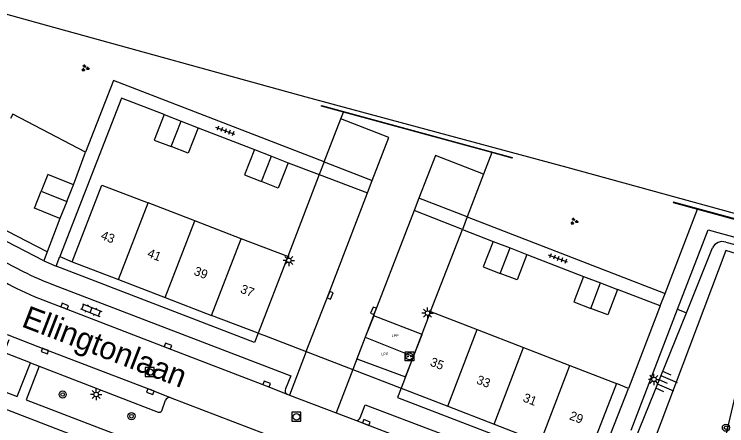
# Model space of a CAD drawing. Extents: x 132999 to 136000, y 398499 to 400501.
# Drawn here: x 134694.9 to 134774.1, y 398998.8 to 399044.6 of the extents above; entities that cross this region are included whole.
import ezdxf

# ---------------------------------------------------------------- set-up
doc = ezdxf.new("R2010")
doc.units = 0
for name, color, linetype in [('bp-grn-parkeervak', 7, 'Continuous'), ('gg-afsc-hekwerk', 7, 'Continuous'), ('gg-anno-huisnummerreeks BGT', 7, 'Continuous'), ('gg-anno-openbare ruimte label', 7, 'Continuous'), ('gg-bbg-bijgebouw', 7, 'Continuous'), ('gg-bbg-hoofdgebouw', 7, 'Continuous'), ('gg-bbg-tussenscheiding', 7, 'Continuous'), ('gg-knt-BGT kruinlijn', 7, 'Continuous'), ('gg-knt-bovenkant onderkant talud', 7, 'Continuous'), ('gg-knt-verharding', 7, 'Continuous'), ('gg-knt-verharding nz', 7, 'Continuous'), ('gg-kwrk-keermuur', 7, 'Continuous'), ('gt-grn-groengrens', 7, 'Continuous'), ('gt-grn-weggrens', 7, 'Continuous'), ('gt-symb-boom', 7, 'Continuous'), ('gt-symb-groenvak', 7, 'Continuous'), ('gt-symb-klinker verharding', 7, 'Continuous'), ('gt-symb-kolk', 7, 'Continuous'), ('gt-symb-laadpunt elektrisch vervoer', 7, 'Continuous'), ('gt-symb-lichtmast', 7, 'Continuous'), ('gt-symb-rioolschacht', 7, 'Continuous'), ('gt-symb-talud symbool', 7, 'Continuous'), ('gt-symb-tegel verharding', 7, 'Continuous'), ('kenmerkpunt laadpunt parkeerplaats', 7, 'Continuous')]:
    doc.layers.add(name, color=color, linetype=linetype)

# ---------------------------------------------------------------- blocks, each defined once
blk = doc.blocks.new('gt0-TEG1')
at = {"layer": 'gt-symb-tegel verharding'}
for p, q in [((-1.125, 0), (1.125, 0)), ((-0.9, -0.25), (-0.9, 0.25)), ((-0.45, -0.25), (-0.45, 0.25)), ((0, -0.25), (0, 0.25)), ((0.45, -0.25), (0.45, 0.25)), ((0.9, -0.25), (0.9, 0.25))]:
    blk.add_line(p, q, dxfattribs=at)
blk = doc.blocks.new('gt0-GRVAK')
at = {"layer": 'gt-symb-groenvak'}
for p, q in [((-0.11, 0.189), (-0.228, 0.24)), ((-0.182, 0.153), (0.088, 0.153)), ((-0.091, 0.211), (-0.156, 0.322)), ((-0.047, 0.214), (-0.047, 0.393)), ((-0.004, 0.211), (0.061, 0.322)), ((0.015, 0.189), (0.133, 0.24)), ((0.262, -0.052), (0.197, 0.059)), ((0.305, -0.049), (0.305, 0.13)), ((0.349, -0.052), (0.414, 0.059)), ((-0.245, -0.228), (-0.363, -0.177)), ((-0.318, -0.264), (-0.047, -0.264)), ((-0.226, -0.206), (-0.291, -0.095)), ((-0.183, -0.203), (-0.183, -0.024)), ((-0.139, -0.206), (-0.074, -0.095)), ((-0.12, -0.228), (-0.002, -0.177)), ((0.243, -0.074), (0.125, -0.023)), ((0.17, -0.11), (0.441, -0.11)), ((0.368, -0.074), (0.486, -0.023))]:
    blk.add_line(p, q, dxfattribs=at)
blk = doc.blocks.new('gt0-BOOM')
at = {"layer": 'gt-symb-boom'}
for radius in [0.4, 0.2]:
    blk.add_circle((0, 0), radius, dxfattribs=at)
blk = doc.blocks.new('gt0-LMAST')
at = {"layer": 'gt-symb-lichtmast'}
for p, q in [((-0.182, 0.173), (-0.447, 0.438)), ((-0.005, 0.246), (-0.005, 0.621)), ((0.172, 0.173), (0.437, 0.438)), ((-0.255, -0.004), (-0.63, -0.004)), ((-0.182, -0.181), (-0.447, -0.446)), ((-0.005, -0.254), (-0.005, -0.629)), ((0.437, -0.446), (0.172, -0.181)), ((0.245, -0.004), (0.62, -0.004))]:
    blk.add_line(p, q, dxfattribs=at)
blk.add_circle((-0.005, -0.004), 0.25, dxfattribs=at)
blk = doc.blocks.new('gt0-TALUD_1')
at = {"layer": 'gt-symb-talud symbool'}
for p, q in [((-1, -1), (-1, 0)), ((-0.5, -2), (-0.5, 0)), ((0, -1), (0, 0)), ((0.5, -2), (0.5, 0)), ((1, -1), (1, 0))]:
    blk.add_line(p, q, dxfattribs=at)
blk = doc.blocks.new('gt0-LEV')
at = {"layer": 'gt-symb-laadpunt elektrisch vervoer'}
blk.add_lwpolyline([(-0.486, 0.501), (0.486, 0.501), (0.486, -0.499), (-0.486, -0.499)], close=True, dxfattribs=at)
for centre, radius in [((0, 0), 0.393), ((-0.186, 0), 0.0566), ((0.186, 0), 0.0566)]:
    blk.add_circle(centre, radius, dxfattribs=at)
blk = doc.blocks.new('gt0-KOLK')
at = {"layer": 'gt-symb-kolk'}
blk.add_lwpolyline([(0, 0), (0.375, 0), (0.375, 0.4), (-0.375, 0.4), (-0.375, 0), (0, 0)], dxfattribs=at)
blk = doc.blocks.new('gt0-RS')
at = {"layer": 'gt-symb-rioolschacht'}
blk.add_lwpolyline([(-0.5, -0.5), (0.5, -0.5), (0.5, 0.5), (-0.5, 0.5)], close=True, dxfattribs=at)
blk.add_circle((0, 0), 0.375, dxfattribs=at)
blk = doc.blocks.new('gt0-KL1')
at = {"layer": 'gt-symb-klinker verharding'}
for p, q in [((-1.15, 0.3), (1.15, 0.3)), ((-1, -0.3), (-1, 0.3)), ((-0.5, 0.3), (-0.5, 0.45)), ((0, -0.3), (0, 0.3)), ((0.5, 0.3), (0.5, 0.45)), ((1, -0.3), (1, 0.3)), ((-1.15, -0.3), (1.15, -0.3)), ((-0.5, -0.45), (-0.5, -0.3)), ((0.5, -0.45), (0.5, -0.3))]:
    blk.add_line(p, q, dxfattribs=at)

msp = doc.modelspace()

# ---------------------------------------------------------------- linework, layer by layer
at = {"layer": 'bp-grn-parkeervak'}
msp.add_line((134733.907, 399008.621), (134739.263, 399006.473), dxfattribs=at)
for points in [[(134739.263, 399006.473), (134740.218, 399008.917), (134734.843, 399011.017), (134733.907, 399008.621)], [(134733.907, 399008.621), (134732.97, 399006.225), (134738.385, 399004.227), (134739.263, 399006.473)]]:
    msp.add_lwpolyline(points, dxfattribs=at)
at = {"layer": 'gg-afsc-hekwerk'}
for p, q in [((134706.814, 399035.239), (134699.951, 399017.59)), ((134711.538, 399033.395), (134706.814, 399035.239)), ((134715.318, 399031.93), (134721.591, 399029.513)), ((134701.485, 399025.59), (134702.793, 399029.2)), ((134725.346, 399028.04), (134728.787, 399026.719)), ((134728.787, 399026.719), (134725.285, 399017.595)), ((134698.568, 399018.121), (134689.254, 399022.899)), ((134699.974, 399021.844), (134698.568, 399018.121)), ((134741.175, 399011.471), (134744.711, 399020.612)), ((134744.711, 399020.612), (134748.121, 399019.293)), ((134751.882, 399017.838), (134758.16, 399015.389)), ((134699.951, 399017.59), (134701.316, 399017.03)), ((134766.682, 399012.126), (134761.941, 399013.942)), ((134766.682, 399012.126), (134763.147, 399002.937)), ((134763.147, 399002.937), (134761.815, 399003.496))]:
    msp.add_line(p, q, dxfattribs=at)
for points in [[(134785.713, 399019.434), (134756.352, 399027.505), (134727.343, 399035.341), (134698.633, 399043.284), (134693.948, 399044.56)], [(134702.793, 399029.2), (134694.725, 399033.433), (134694.481, 399032.973)]]:
    msp.add_lwpolyline(points, dxfattribs=at)
at = {"layer": 'gg-bbg-bijgebouw'}
for p, q in [((134711.538, 399033.395), (134713.428, 399032.663)), ((134713.428, 399032.663), (134715.318, 399031.93)), ((134721.591, 399029.513), (134723.469, 399028.776)), ((134723.469, 399028.776), (134725.346, 399028.04)), ((134700.73, 399023.717), (134701.485, 399025.59)), ((134700.73, 399023.717), (134699.974, 399021.844)), ((134748.121, 399019.293), (134750.002, 399018.565)), ((134750.002, 399018.565), (134751.882, 399017.838)), ((134758.16, 399015.389), (134760.051, 399014.665)), ((134760.051, 399014.665), (134761.941, 399013.942))]:
    msp.add_line(p, q, dxfattribs=at)
for points in [[(134711.538, 399033.395), (134710.446, 399030.564), (134712.336, 399029.832)], [(134715.318, 399031.93), (134714.226, 399029.1), (134712.336, 399029.832)], [(134721.591, 399029.513), (134720.489, 399026.689), (134722.367, 399025.952)], [(134725.346, 399028.04), (134724.244, 399025.215), (134722.367, 399025.952)], [(134701.485, 399025.59), (134698.642, 399026.737), (134697.887, 399024.864)], [(134699.974, 399021.844), (134697.131, 399022.991), (134697.887, 399024.864)], [(134748.121, 399019.293), (134747.028, 399016.453), (134748.909, 399015.726)], [(134751.882, 399017.838), (134750.789, 399014.999), (134748.909, 399015.726)], [(134758.16, 399015.389), (134757.074, 399012.55), (134758.965, 399011.826)], [(134761.941, 399013.942), (134760.855, 399011.103), (134758.965, 399011.826)]]:
    msp.add_lwpolyline(points, dxfattribs=at)
at = {"layer": 'gg-bbg-hoofdgebouw'}
for p, q in [((134714.948, 399021.575), (134709.779, 399023.565)), ((134720.116, 399019.585), (134714.948, 399021.575)), ((134725.285, 399017.595), (134720.116, 399019.585)), ((134701.316, 399017.03), (134706.485, 399015.04)), ((134725.285, 399017.595), (134721.991, 399009.07)), ((134706.485, 399015.04), (134711.654, 399013.05)), ((134711.654, 399013.05), (134716.822, 399011.06)), ((134741.175, 399011.471), (134737.909, 399002.948)), ((134741.175, 399011.471), (134746.335, 399009.477)), ((134721.991, 399009.07), (134716.822, 399011.06)), ((134746.335, 399009.477), (134751.495, 399007.484)), ((134751.495, 399007.484), (134756.655, 399005.49)), ((134756.655, 399005.49), (134761.815, 399003.496)), ((134737.909, 399002.948), (134743.069, 399000.955)), ((134743.069, 399000.955), (134748.229, 398998.961)), ((134748.229, 398998.961), (134753.389, 398996.968))]:
    msp.add_line(p, q, dxfattribs=at)
for points in [[(134701.316, 399017.03), (134704.61, 399025.555), (134709.779, 399023.565)], [(134761.815, 399003.496), (134758.549, 398994.974), (134753.389, 398996.968)]]:
    msp.add_lwpolyline(points, dxfattribs=at)
at = {"layer": 'gg-bbg-tussenscheiding'}
for p, q in [((134712.336, 399029.832), (134713.428, 399032.663)), ((134722.367, 399025.952), (134723.469, 399028.776)), ((134697.887, 399024.864), (134700.73, 399023.717)), ((134706.485, 399015.04), (134709.779, 399023.565)), ((134711.654, 399013.05), (134714.948, 399021.575)), ((134716.822, 399011.06), (134720.116, 399019.585)), ((134748.909, 399015.726), (134750.002, 399018.565)), ((134758.965, 399011.826), (134760.051, 399014.665)), ((134743.069, 399000.955), (134746.335, 399009.477)), ((134748.229, 398998.961), (134751.495, 399007.484)), ((134753.389, 398996.968), (134756.655, 399005.49))]:
    msp.add_line(p, q, dxfattribs=at)
at = {"layer": 'gg-knt-BGT kruinlijn'}
for p, q in [((134769.594, 399011.345), (134772.507, 399018.568)), ((134774.001, 399019.194), (134778.816, 399017.967)), ((134762.96, 398994.899), (134769.594, 399011.345))]:
    msp.add_line(p, q, dxfattribs=at)
msp.add_arc((134773.601, 399018.052), 1.21, 70.71242, 154.75586, dxfattribs=at)
at = {"layer": 'gg-knt-bovenkant onderkant talud'}
msp.add_lwpolyline([(134769.402, 398993.391), (134772.73, 398992.252), (134778.517, 399016.86), (134773.988, 399018.256), (134765.18, 398994.862), (134767.92, 398994.038)], dxfattribs=at)
at = {"layer": 'gg-knt-verharding'}
for p, q in [((134731.188, 399032.926), (134731.474, 399033.668)), ((134729.34, 399028.138), (134731.188, 399032.926)), ((134747.983, 399029.173), (134747.064, 399026.778)), ((134729.34, 399028.138), (134728.787, 399026.719)), ((134698.194, 399017.121), (134679.713, 399026.605)), ((134747.064, 399026.778), (134745.237, 399022.019)), ((134767.235, 399013.475), (134770.832, 399022.864)), ((134745.237, 399022.019), (134744.711, 399020.612)), ((134745.237, 399022.019), (134767.235, 399013.475)), ((134698.568, 399018.121), (134698.194, 399017.121)), ((134699.538, 399016.54), (134699.951, 399017.59)), ((134763.45, 398998.277), (134768.617, 399011.739)), ((134727.334, 399007.034), (134732.519, 399005.035)), ((134696.68, 399005.778), (134697.646, 399005.408)), ((134732.519, 399005.035), (134737.909, 399002.948)), ((134759.461, 398993.458), (134763.147, 399002.937)), ((134712.21, 399001.917), (134722.658, 398997.93)), ((134725.221, 399002.287), (134725.468, 399002.193)), ((134725.468, 399002.193), (134730.659, 399000.21)), ((134730.659, 399000.21), (134732.828, 398999.382))]:
    msp.add_line(p, q, dxfattribs=at)
for points in [[(134729.34, 399028.138), (134705.918, 399037.181), (134702.793, 399029.2)], [(134680.611, 399022.074), (134681.342, 399023.472), (134695.875, 399015.948)], [(134768.617, 399011.739), (134772.015, 399020.591), (134780.664, 399018.214), (134779.172, 399010.916)], [(134675.69, 399018.477), (134672.907, 399012.673), (134688.606, 399004.563), (134695.231, 399002.023), (134696.68, 399005.778)], [(134721.991, 399009.07), (134721.594, 399008.034), (134699.538, 399016.54)], [(134699.244, 399014.457), (134725.617, 399004.334), (134725.027, 399002.894)], [(134719.898, 398990.572), (134687.614, 399003.027), (134671.939, 399011.109)], [(134721.991, 399009.07), (134722.636, 399008.84), (134727.334, 399007.034)], [(134696.68, 399005.778), (134694.034, 399006.813), (134693.94, 399006.869), (134693.874, 399006.956), (134693.846, 399007.079), (134693.875, 399007.202), (134694.344, 399008.373)], [(134697.646, 399005.408), (134696.199, 399001.666), (134720.449, 398992.345), (134722.658, 398997.93)], [(134697.646, 399005.408), (134710.881, 399000.301), (134710.99, 399000.286), (134711.103, 399000.305), (134711.204, 399000.357), (134711.285, 399000.438), (134711.718, 399001.607)], [(134737.909, 399002.948), (134737.486, 399001.916), (134759.461, 398993.458)], [(134733.351, 398999.67), (134733.891, 399001.113), (134750.703, 398994.711), (134750.164, 398993.203)]]:
    msp.add_lwpolyline(points, dxfattribs=at)
for centre, radius, start, end in [((134712.697, 399049.407), 37.45, 243.30813, 248.9469), ((134725.514, 399002.715), 0.519, 159.86854, 235.5797), ((134712.15, 399001.468), 0.454, 82.33967, 162.08885), ((134732.916, 398999.84), 0.467, 259.06931, 338.61114)]:
    msp.add_arc(centre, radius, start, end, dxfattribs=at)
at = {"layer": 'gg-knt-verharding nz'}
for p, q in [((134729.34, 399028.138), (134734.689, 399026.075)), ((134728.787, 399026.719), (134734.16, 399024.697)), ((134734.16, 399024.697), (134734.689, 399026.075)), ((134739.862, 399024.089), (134739.333, 399022.717)), ((134745.237, 399022.019), (134739.862, 399024.089)), ((134739.333, 399022.717), (134733.902, 399008.623)), ((134744.711, 399020.612), (134739.333, 399022.717)), ((134733.902, 399008.623), (134732.519, 399005.035))]:
    msp.add_line(p, q, dxfattribs=at)
for points in [[(134734.689, 399026.075), (134736.52, 399030.846), (134731.188, 399032.926)], [(134747.064, 399026.778), (134741.697, 399028.854), (134739.862, 399024.089)], [(134727.334, 399007.034), (134729.814, 399013.368), (134734.16, 399024.697)], [(134697.587, 399012.981), (134711.897, 399007.452), (134722.885, 399003.235), (134725.221, 399002.287)], [(134694.121, 399008.926), (134698.365, 399007.276), (134710.102, 399002.768), (134712.21, 399001.917)], [(134732.828, 398999.382), (134745.325, 398994.584), (134750.277, 398992.638)]]:
    msp.add_lwpolyline(points, dxfattribs=at)
msp.add_arc((134705.851, 399034.958), 23.479, 239.15299, 249.39243, dxfattribs=at)
at = {"layer": 'gg-kwrk-keermuur'}
for p, q in [((134747.983, 399029.173), (134731.474, 399033.668)), ((134770.832, 399022.864), (134782.935, 399019.561))]:
    msp.add_line(p, q, dxfattribs=at)
for points in [[(134731.474, 399033.668), (134729.024, 399034.335), (134729.04, 399034.396), (134750.245, 399028.619), (134750.229, 399028.562), (134747.983, 399029.173)], [(134785.515, 399018.931), (134768.157, 399023.669), (134768.134, 399023.6), (134770.832, 399022.864)]]:
    msp.add_lwpolyline(points, dxfattribs=at)
at = {"layer": 'gt-grn-groengrens'}
msp.add_line((134768.617, 399011.739), (134769.594, 399011.345), dxfattribs=at)
at = {"layer": 'gt-grn-weggrens'}
for p, q in [((134698.194, 399017.121), (134699.538, 399016.54)), ((134766.682, 399012.126), (134767.235, 399013.475)), ((134727.334, 399007.034), (134725.468, 399002.193)), ((134732.519, 399005.035), (134730.659, 399000.21))]:
    msp.add_line(p, q, dxfattribs=at)

# ---------------------------------------------------------------- block references
at = {"layer": 'gt-symb-boom', "rotation": -114.47133802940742}
for p in [(134700.274, 399002.253), (134707.922, 398999.834), (134773.998, 398998.561)]:
    msp.add_blockref('gt0-BOOM', p, dxfattribs=at)
at = {"layer": 'gt-symb-groenvak'}
for p in [(134702.761, 399038.569), (134757.115, 399021.523)]:
    msp.add_blockref('gt0-GRVAK', p, dxfattribs=at)
at = {"layer": 'gt-symb-klinker verharding', "rotation": -21.53536487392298}
msp.add_blockref('gt0-KL1', (134703.433, 399011.642), dxfattribs=at)
at = {"layer": 'gt-symb-kolk'}
for p, rotation in [((134729.814, 399013.368), -111.38630595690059), ((134700.431, 399011.889), -21.013177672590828), ((134735.005, 399011.492), 68.9074453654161), ((134698.365, 399007.276), 158.76202930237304), ((134711.897, 399007.452), -21.153976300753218), ((134722.885, 399003.235), -20.995218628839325), ((134710.102, 399002.768), 158.98682232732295), ((134733.949, 398998.953), -20.92627522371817)]:
    msp.add_blockref('gt0-KOLK', p, dxfattribs=dict(at, rotation=rotation))
at = {"layer": 'gt-symb-laadpunt elektrisch vervoer'}
msp.add_blockref('gt0-LEV', (134738.819, 399006.497), dxfattribs=at)
at = {"layer": 'gt-symb-lichtmast'}
for p in [(134725.421, 399017.176), (134740.836, 399011.314), (134766.002, 399003.937), (134704.005, 399002.261)]:
    msp.add_blockref('gt0-LMAST', p, dxfattribs=at)
at = {"layer": 'gt-symb-rioolschacht'}
for p in [(134709.96, 399004.74), (134726.252, 398999.775)]:
    msp.add_blockref('gt0-RS', p, dxfattribs=at)
at = {"layer": 'gt-symb-talud symbool', "xscale": 0.9996464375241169, "yscale": 0.9996464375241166, "rotation": 66.53799977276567}
msp.add_blockref('gt0-TALUD_1', (134766.587, 399003.878), dxfattribs=at)
at = {"layer": 'gt-symb-tegel verharding', "rotation": 160.0609520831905}
for p in [(134718.365, 399031.577), (134755.334, 399017.374)]:
    msp.add_blockref('gt0-TEG1', p, dxfattribs=at)

# ---------------------------------------------------------------- texts
at = {"layer": 'gg-anno-huisnummerreeks BGT'}
for s, p in [('43', (134704.433, 399019.581)), ('41', (134709.602, 399017.591)), ('39', (134714.77, 399015.601)), ('37', (134719.939, 399013.611)), ('35', (134741.026, 399005.497)), ('33', (134746.186, 399003.503)), ('31', (134751.346, 399001.51)), ('29', (134756.506, 398999.516))]:
    msp.add_text(s, height=1, rotation=338.9, dxfattribs=at).set_placement(p)
at = {"layer": 'gg-anno-openbare ruimte label'}
msp.add_text('Ellingtonlaan', height=2.5, rotation=338.9, dxfattribs=at).set_placement((134695.588, 399009.856))
at = {"layer": 'kenmerkpunt laadpunt parkeerplaats'}
for p in [(134736.827, 399008.641), (134735.691, 399006.613)]:
    msp.add_text('LPP', height=0.3, dxfattribs=at).set_placement(p)

doc.saveas('drawing.dxf')
